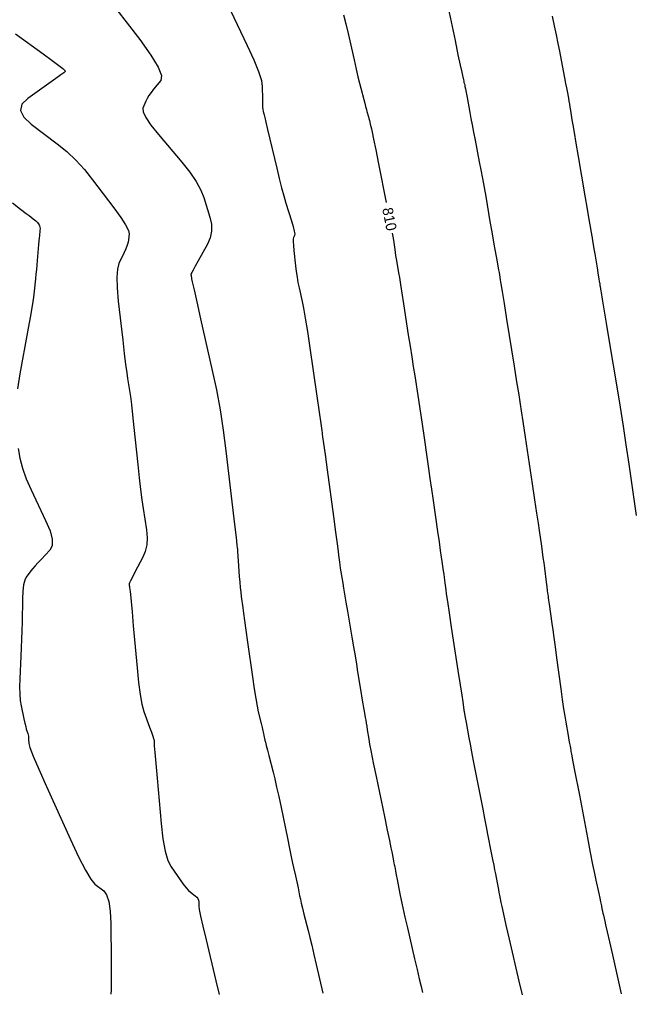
# Model space of a CAD drawing. Extents: x 2082232 to 2083549, y 592624 to 593832.
# Drawn here: x 2083159.4 to 2083200.7, y 593086.8 to 593152 of the extents above; entities that cross this region are included whole.
import ezdxf

# ---------------------------------------------------------------- set-up
doc = ezdxf.new("R2010")
doc.units = 0
doc.layers.add('DT_X_Contour_Major', color=7, linetype='Continuous')
doc.layers.add('DT_X_Contour_Minor', color=7, linetype='Continuous')

msp = doc.modelspace()

# ---------------------------------------------------------------- linework, layer by layer
at = {"layer": 'DT_X_Contour_Major'}
for points in [[(2083181.135, 593152.265), (2083181.285, 593151.66), (2083181.435, 593151.017), (2083181.835, 593149.249), (2083181.976, 593148.634), (2083182.098, 593148.114), (2083182.2, 593147.69), (2083182.284, 593147.362), (2083182.483, 593146.614), (2083182.552, 593146.353), (2083182.612, 593146.129), (2083182.661, 593145.943), (2083182.701, 593145.796), (2083182.795, 593145.452), (2083182.829, 593145.325), (2083182.861, 593145.2), (2083182.892, 593145.077), (2083182.921, 593144.957), (2083182.996, 593144.642), (2083183.047, 593144.407), (2083183.143, 593143.938), (2083183.286, 593143.237), (2083183.474, 593142.302), (2083183.992, 593139.718)], [(2083184.396, 593137.658), (2083184.457, 593137.326), (2083184.504, 593137.038), (2083184.565, 593136.56), (2083184.59, 593136.371), (2083184.621, 593136.162), (2083184.658, 593135.934), (2083184.7, 593135.686), (2083184.819, 593135), (2083184.873, 593134.677), (2083184.947, 593134.225), (2083185.039, 593133.641), (2083185.15, 593132.928), (2083185.472, 593130.852), (2083185.589, 593130.096), (2083185.701, 593129.385), (2083185.805, 593128.719), (2083185.904, 593128.098), (2083186.157, 593126.503), (2083186.251, 593125.905), (2083186.342, 593125.308), (2083186.431, 593124.71), (2083186.516, 593124.113), (2083186.74, 593122.521), (2083186.828, 593121.902), (2083186.922, 593121.236), (2083187.023, 593120.526), (2083187.131, 593119.77), (2083187.427, 593117.693), (2083187.528, 593116.983), (2083187.611, 593116.409), (2083187.675, 593115.971), (2083187.72, 593115.67), (2083187.816, 593115.049), (2083187.85, 593114.824), (2083187.879, 593114.615), (2083187.905, 593114.421), (2083187.927, 593114.243), (2083187.98, 593113.79), (2083188.018, 593113.506), (2083188.093, 593112.993), (2083188.204, 593112.251), (2083188.352, 593111.28), (2083188.795, 593108.386), (2083188.941, 593107.428), (2083189.048, 593106.727), (2083189.116, 593106.28), (2083189.144, 593106.09), (2083189.167, 593105.922), (2083189.175, 593105.864), (2083189.182, 593105.817), (2083189.187, 593105.781), (2083189.191, 593105.755), (2083189.201, 593105.7), (2083189.213, 593105.634), (2083189.241, 593105.477), (2083189.286, 593105.229), (2083189.347, 593104.89), (2083189.532, 593103.864), (2083189.611, 593103.439), (2083189.706, 593102.931), (2083189.819, 593102.342), (2083189.95, 593101.67), (2083190.322, 593099.771), (2083190.456, 593099.089), (2083190.578, 593098.469), (2083190.688, 593097.911), (2083190.786, 593097.414), (2083191.031, 593096.171), (2083191.117, 593095.734), (2083191.191, 593095.356), (2083191.253, 593095.037), (2083191.303, 593094.776), (2083191.421, 593094.158), (2083191.464, 593093.933), (2083191.505, 593093.721), (2083191.543, 593093.523), (2083191.579, 593093.337), (2083191.673, 593092.861), (2083191.734, 593092.573), (2083191.847, 593092.067), (2083192.012, 593091.342), (2083192.23, 593090.398), (2083192.879, 593087.591), (2083193.094, 593086.66)]]:
    msp.add_lwpolyline(points, dxfattribs=at)
at = {"layer": 'DT_X_Contour_Minor'}
for points in [[(2083165.102, 593153.717), (2083167.476, 593150.622), (2083168.232, 593149.579), (2083168.72, 593148.772), (2083168.939, 593148.2), (2083168.891, 593147.865), (2083168.402, 593147.285), (2083168.233, 593147.072), (2083168.091, 593146.869), (2083167.977, 593146.676), (2083167.89, 593146.492), (2083167.696, 593146.015), (2083167.705, 593145.771), (2083167.881, 593145.398), (2083168.222, 593144.894), (2083168.728, 593144.262), (2083170.3, 593142.401), (2083170.834, 593141.73), (2083171.259, 593141.111), (2083171.573, 593140.545), (2083171.777, 593140.032), (2083172.176, 593138.733), (2083172.278, 593138.255), (2083172.285, 593137.794), (2083172.197, 593137.351), (2083172.015, 593136.925), (2083171.403, 593135.812), (2083171.201, 593135.446), (2083171.056, 593135.181), (2083170.967, 593135.017), (2083170.933, 593134.956), (2083170.919, 593134.926), (2083170.915, 593134.915), (2083170.912, 593134.903), (2083170.911, 593134.889), (2083170.912, 593134.876), (2083170.916, 593134.838), (2083170.919, 593134.819), (2083170.923, 593134.793), (2083170.928, 593134.758), (2083170.935, 593134.715), (2083170.956, 593134.59), (2083170.999, 593134.387), (2083171.114, 593133.873), (2083171.3, 593133.048), (2083171.557, 593131.911), (2083172.338, 593128.463), (2083172.615, 593127.158), (2083172.859, 593125.828), (2083173.071, 593124.473), (2083173.25, 593123.094), (2083173.827, 593118.164), (2083173.929, 593117.291), (2083173.991, 593116.764), (2083174.012, 593116.584), (2083174.014, 593116.565), (2083174.015, 593116.553), (2083174.016, 593116.549), (2083174.016, 593116.546), (2083174.017, 593116.541), (2083174.017, 593116.539), (2083174.018, 593116.534), (2083174.018, 593116.53), (2083174.019, 593116.522), (2083174.023, 593116.469), (2083174.033, 593116.319), (2083174.074, 593115.726), (2083174.146, 593114.674), (2083174.175, 593114.294), (2083174.207, 593113.943), (2083174.241, 593113.62), (2083174.279, 593113.326), (2083174.384, 593112.579), (2083174.433, 593112.225), (2083174.504, 593111.723), (2083174.595, 593111.073), (2083174.708, 593110.275), (2083175.035, 593107.951), (2083175.152, 593107.151), (2083175.255, 593106.495), (2083175.345, 593105.984), (2083175.422, 593105.617), (2083175.609, 593104.83), (2083175.674, 593104.558), (2083175.728, 593104.333), (2083175.77, 593104.153), (2083175.801, 593104.02), (2083175.868, 593103.727), (2083175.904, 593103.579), (2083175.959, 593103.356), (2083176.035, 593103.057), (2083176.131, 593102.683), (2083176.413, 593101.584), (2083176.526, 593101.128), (2083176.651, 593100.581), (2083176.791, 593099.944), (2083176.943, 593099.218), (2083177.368, 593097.161), (2083177.513, 593096.461), (2083177.631, 593095.9), (2083177.72, 593095.481), (2083177.781, 593095.201), (2083177.908, 593094.645), (2083177.954, 593094.437), (2083177.999, 593094.232), (2083178.042, 593094.03), (2083178.083, 593093.831), (2083178.189, 593093.302), (2083178.238, 593093.077), (2083178.302, 593092.797), (2083178.383, 593092.463), (2083178.481, 593092.074), (2083178.763, 593090.966), (2083178.876, 593090.512), (2083179.004, 593089.983), (2083179.147, 593089.378), (2083179.304, 593088.699), (2083179.744, 593086.785)], [(2083173.328, 593153.027), (2083174.677, 593150.218), (2083175.12, 593149.257), (2083175.437, 593148.479), (2083175.627, 593147.884), (2083175.691, 593147.473), (2083175.693, 593146.621), (2083175.696, 593146.331), (2083175.706, 593146.099), (2083175.721, 593145.924), (2083175.742, 593145.808), (2083175.805, 593145.574), (2083175.848, 593145.406), (2083175.927, 593145.079), (2083176.044, 593144.592), (2083176.198, 593143.945), (2083176.659, 593142.006), (2083176.827, 593141.315), (2083176.985, 593140.695), (2083177.135, 593140.145), (2083177.275, 593139.667), (2083177.637, 593138.486), (2083177.753, 593138.092), (2083177.827, 593137.797), (2083177.861, 593137.6), (2083177.854, 593137.501), (2083177.781, 593137.367), (2083177.761, 593137.275), (2083177.759, 593137.099), (2083177.774, 593136.84), (2083177.806, 593136.496), (2083177.914, 593135.467), (2083177.96, 593135.086), (2083178.014, 593134.716), (2083178.078, 593134.356), (2083178.152, 593134.006), (2083178.361, 593133.087), (2083178.452, 593132.634), (2083178.567, 593131.964), (2083178.707, 593131.078), (2083178.871, 593129.975), (2083179.342, 593126.744), (2083179.497, 593125.681), (2083179.608, 593124.914), (2083179.677, 593124.443), (2083179.701, 593124.269), (2083179.709, 593124.2), (2083179.731, 593124.031), (2083179.793, 593123.576), (2083179.893, 593122.834), (2083180.032, 593121.805), (2083180.455, 593118.681), (2083180.596, 593117.641), (2083180.7, 593116.864), (2083180.769, 593116.35), (2083180.801, 593116.099), (2083180.839, 593115.781), (2083180.857, 593115.642), (2083180.882, 593115.462), (2083180.916, 593115.241), (2083180.957, 593114.98), (2083181.077, 593114.229), (2083181.13, 593113.901), (2083181.201, 593113.479), (2083181.288, 593112.963), (2083181.393, 593112.353), (2083181.695, 593110.601), (2083181.803, 593109.964), (2083181.903, 593109.369), (2083181.995, 593108.814), (2083182.078, 593108.299), (2083182.287, 593106.983), (2083182.36, 593106.53), (2083182.42, 593106.159), (2083182.469, 593105.871), (2083182.505, 593105.665), (2083182.586, 593105.225), (2083182.617, 593105.051), (2083182.65, 593104.858), (2083182.684, 593104.647), (2083182.72, 593104.417), (2083182.818, 593103.778), (2083182.877, 593103.443), (2083182.979, 593102.915), (2083183.124, 593102.196), (2083183.312, 593101.284), (2083183.873, 593098.598), (2083184.062, 593097.694), (2083184.206, 593096.999), (2083184.306, 593096.512), (2083184.363, 593096.234), (2083184.455, 593095.768), (2083184.486, 593095.61), (2083184.511, 593095.484), (2083184.529, 593095.39), (2083184.541, 593095.328), (2083184.564, 593095.205), (2083184.581, 593095.12), (2083184.613, 593094.955), (2083184.66, 593094.712), (2083184.723, 593094.39), (2083184.912, 593093.425), (2083184.997, 593093.012), (2083185.109, 593092.495), (2083185.248, 593091.874), (2083185.415, 593091.151), (2083185.896, 593089.082), (2083186.064, 593088.359), (2083186.208, 593087.741), (2083186.328, 593087.227), (2083186.423, 593086.817)], [(2083188.002, 593153.379), (2083188.6, 593150.543), (2083188.799, 593149.599), (2083188.948, 593148.895), (2083189.047, 593148.431), (2083189.096, 593148.206), (2083189.159, 593147.926), (2083189.181, 593147.83), (2083189.199, 593147.752), (2083189.214, 593147.691), (2083189.225, 593147.648), (2083189.249, 593147.557), (2083189.266, 593147.48), (2083189.298, 593147.317), (2083189.345, 593147.07), (2083189.407, 593146.736), (2083189.594, 593145.734), (2083189.669, 593145.337), (2083189.752, 593144.898), (2083189.845, 593144.416), (2083189.946, 593143.892), (2083190.227, 593142.439), (2083190.333, 593141.885), (2083190.44, 593141.31), (2083190.547, 593140.716), (2083190.655, 593140.103), (2083190.943, 593138.44), (2083191.045, 593137.856), (2083191.134, 593137.349), (2083191.21, 593136.921), (2083191.273, 593136.57), (2083191.424, 593135.74), (2083191.476, 593135.451), (2083191.519, 593135.209), (2083191.553, 593135.014), (2083191.578, 593134.864), (2083191.634, 593134.528), (2083191.676, 593134.269), (2083191.76, 593133.746), (2083191.887, 593132.958), (2083192.056, 593131.906), (2083192.562, 593128.747), (2083192.728, 593127.71), (2083192.847, 593126.969), (2083192.918, 593126.524), (2083192.943, 593126.371), (2083192.943, 593126.37), (2083192.943, 593126.369), (2083192.943, 593126.368), (2083192.944, 593126.366), (2083192.966, 593126.215), (2083193.033, 593125.773), (2083193.144, 593125.038), (2083193.298, 593124.009), (2083193.77, 593120.874), (2083193.932, 593119.797), (2083194.064, 593118.916), (2083194.165, 593118.233), (2083194.236, 593117.746), (2083194.385, 593116.711), (2083194.439, 593116.327), (2083194.491, 593115.952), (2083194.541, 593115.585), (2083194.588, 593115.227), (2083194.71, 593114.285), (2083194.752, 593113.97), (2083194.783, 593113.73), (2083194.805, 593113.565), (2083194.817, 593113.476), (2083194.837, 593113.34), (2083194.849, 593113.249), (2083194.873, 593113.079), (2083194.907, 593112.831), (2083195.088, 593111.523), (2083195.145, 593111.104), (2083195.217, 593110.582), (2083195.303, 593109.958), (2083195.402, 593109.231), (2083195.687, 593107.156), (2083195.788, 593106.433), (2083195.877, 593105.82), (2083195.955, 593105.318), (2083196.021, 593104.926), (2083196.182, 593104.028), (2083196.236, 593103.725), (2083196.279, 593103.488), (2083196.309, 593103.318), (2083196.327, 593103.214), (2083196.358, 593103.026), (2083196.371, 593102.951), (2083196.387, 593102.867), (2083196.404, 593102.774), (2083196.424, 593102.672), (2083196.479, 593102.388), (2083196.522, 593102.161), (2083196.612, 593101.693), (2083196.93, 593100.034), (2083197.477, 593097.179), (2083197.665, 593096.2), (2083197.821, 593095.403), (2083197.945, 593094.788), (2083198.035, 593094.355), (2083198.233, 593093.444), (2083198.3, 593093.136), (2083198.351, 593092.896), (2083198.387, 593092.724), (2083198.409, 593092.62), (2083198.445, 593092.433), (2083198.462, 593092.353), (2083198.483, 593092.254), (2083198.51, 593092.135), (2083198.541, 593091.997), (2083198.633, 593091.603), (2083198.69, 593091.351), (2083198.795, 593090.89), (2083198.946, 593090.221), (2083199.145, 593089.344), (2083199.736, 593086.726)], [(2083195.104, 593152.175), (2083195.244, 593151.528), (2083195.372, 593150.924), (2083195.487, 593150.362), (2083195.59, 593149.843), (2083195.847, 593148.514), (2083195.936, 593148.055), (2083196.009, 593147.677), (2083196.067, 593147.378), (2083196.109, 593147.16), (2083196.2, 593146.684), (2083196.234, 593146.498), (2083196.269, 593146.299), (2083196.304, 593146.087), (2083196.34, 593145.86), (2083196.435, 593145.238), (2083196.488, 593144.91), (2083196.574, 593144.393), (2083196.694, 593143.687), (2083196.849, 593142.792), (2083197.305, 593140.153), (2083197.458, 593139.265), (2083197.576, 593138.58), (2083197.658, 593138.098), (2083197.705, 593137.82), (2083197.784, 593137.35), (2083197.817, 593137.151), (2083197.857, 593136.906), (2083197.905, 593136.617), (2083197.96, 593136.282), (2083198.117, 593135.33), (2083198.171, 593135.007), (2083198.243, 593134.567), (2083198.262, 593134.451), (2083198.299, 593134.232), (2083198.311, 593134.155), (2083198.322, 593134.089), (2083198.331, 593134.034), (2083198.338, 593133.99), (2083198.355, 593133.886), (2083198.363, 593133.837), (2083198.374, 593133.767), (2083198.389, 593133.676), (2083198.461, 593133.237), (2083198.504, 593132.976), (2083198.593, 593132.437), (2083198.729, 593131.621), (2083198.91, 593130.527), (2083199.456, 593127.239), (2083199.658, 593125.999), (2083199.856, 593124.745), (2083200.049, 593123.477), (2083200.238, 593122.194), (2083200.734, 593118.756)], [(2083159.143, 593151.008), (2083161, 593149.656), (2083161.611, 593149.209), (2083162.053, 593148.884), (2083162.324, 593148.681), (2083162.425, 593148.599), (2083162.469, 593148.542), (2083162.482, 593148.522), (2083162.489, 593148.505), (2083162.49, 593148.491), (2083162.485, 593148.48), (2083162.463, 593148.454), (2083162.39, 593148.398), (2083162.185, 593148.251), (2083161.851, 593148.013), (2083161.385, 593147.683), (2083159.97, 593146.681), (2083159.587, 593146.291), (2083159.5, 593145.872), (2083159.709, 593145.424), (2083160.214, 593144.947), (2083161.955, 593143.636), (2083162.593, 593143.117), (2083163.2, 593142.543), (2083163.777, 593141.916), (2083164.323, 593141.234), (2083165.738, 593139.343), (2083166.2, 593138.704), (2083166.526, 593138.203), (2083166.716, 593137.842), (2083166.77, 593137.62), (2083166.732, 593137.213), (2083166.702, 593137.045), (2083166.643, 593136.846), (2083166.554, 593136.616), (2083166.436, 593136.354), (2083166.08, 593135.616), (2083165.977, 593135.251), (2083165.936, 593134.71), (2083165.957, 593133.994), (2083166.039, 593133.101), (2083166.34, 593130.488), (2083166.445, 593129.592), (2083166.534, 593128.866), (2083166.608, 593128.309), (2083166.666, 593127.921), (2083166.799, 593127.113), (2083166.854, 593126.731), (2083166.922, 593126.193), (2083167, 593125.498), (2083167.091, 593124.646), (2083167.346, 593122.164), (2083167.441, 593121.283), (2083167.531, 593120.5), (2083167.619, 593119.814), (2083167.702, 593119.226), (2083167.921, 593117.79), (2083167.968, 593117.272), (2083167.945, 593116.794), (2083167.851, 593116.357), (2083167.688, 593115.962), (2083167.159, 593114.96), (2083166.985, 593114.63), (2083166.862, 593114.39), (2083166.788, 593114.241), (2083166.764, 593114.182), (2083166.766, 593114.146), (2083166.769, 593114.122), (2083166.774, 593114.078), (2083166.783, 593114.014), (2083166.795, 593113.929), (2083166.83, 593113.676), (2083166.854, 593113.461), (2083166.897, 593113.005), (2083166.961, 593112.309), (2083167.045, 593111.372), (2083167.295, 593108.553), (2083167.395, 593107.578), (2083167.506, 593106.769), (2083167.629, 593106.125), (2083167.763, 593105.646), (2083168.137, 593104.589), (2083168.26, 593104.242), (2083168.349, 593103.991), (2083168.403, 593103.838), (2083168.423, 593103.781), (2083168.43, 593103.76), (2083168.433, 593103.747), (2083168.435, 593103.724), (2083168.436, 593103.693), (2083168.438, 593103.651), (2083168.441, 593103.528), (2083168.454, 593103.346), (2083168.493, 593102.892), (2083168.557, 593102.165), (2083168.646, 593101.167), (2083168.917, 593098.141), (2083169.034, 593097.108), (2083169.182, 593096.278), (2083169.362, 593095.652), (2083169.573, 593095.228), (2083170.178, 593094.37), (2083170.391, 593094.077), (2083170.578, 593093.842), (2083170.738, 593093.664), (2083170.871, 593093.545), (2083171.19, 593093.302), (2083171.294, 593093.209), (2083171.37, 593093.112), (2083171.415, 593093.01), (2083171.431, 593092.904), (2083171.435, 593092.615), (2083171.466, 593092.392), (2083171.558, 593091.939), (2083171.71, 593091.257), (2083171.923, 593090.345), (2083172.57, 593087.608), (2083172.792, 593086.701)], [(2083158.952, 593139.695), (2083159.5, 593139.267), (2083159.869, 593138.979), (2083160.061, 593138.832), (2083160.335, 593138.626), (2083160.43, 593138.551), (2083160.51, 593138.482), (2083160.574, 593138.418), (2083160.623, 593138.36), (2083160.734, 593138.212), (2083160.769, 593138.147), (2083160.79, 593138.063), (2083160.798, 593137.96), (2083160.793, 593137.838), (2083160.759, 593137.487), (2083160.745, 593137.334), (2083160.727, 593137.14), (2083160.706, 593136.903), (2083160.68, 593136.624), (2083160.608, 593135.824), (2083160.58, 593135.523), (2083160.552, 593135.219), (2083160.522, 593134.913), (2083160.492, 593134.604), (2083160.41, 593133.775), (2083160.359, 593133.371), (2083160.267, 593132.782), (2083160.134, 593132.006), (2083159.959, 593131.045), (2083159.44, 593128.233), (2083159.277, 593127.233)], [(2083159.338, 593123.234), (2083159.438, 593122.596), (2083159.614, 593121.922), (2083159.866, 593121.212), (2083160.195, 593120.465), (2083161.173, 593118.425), (2083161.466, 593117.727), (2083161.611, 593117.162), (2083161.61, 593116.731), (2083161.461, 593116.434), (2083160.866, 593115.819), (2083160.657, 593115.598), (2083160.474, 593115.396), (2083160.317, 593115.213), (2083160.187, 593115.049), (2083159.875, 593114.638), (2083159.771, 593114.43), (2083159.694, 593114.116), (2083159.644, 593113.696), (2083159.62, 593113.17), (2083159.594, 593111.624), (2083159.582, 593111.046), (2083159.565, 593110.471), (2083159.544, 593109.899), (2083159.518, 593109.329), (2083159.443, 593107.814), (2083159.428, 593107.276), (2083159.437, 593106.799), (2083159.471, 593106.381), (2083159.529, 593106.024), (2083159.717, 593105.151), (2083159.782, 593104.855), (2083159.836, 593104.623), (2083159.878, 593104.455), (2083159.908, 593104.35), (2083159.975, 593104.155), (2083159.997, 593104.077), (2083160.014, 593103.989), (2083160.025, 593103.892), (2083160.03, 593103.784), (2083160.037, 593103.486), (2083160.114, 593103.222), (2083160.34, 593102.655), (2083160.714, 593101.785), (2083161.236, 593100.611), (2083162.828, 593097.077), (2083163.378, 593095.896), (2083163.834, 593095.005), (2083164.198, 593094.401), (2083164.468, 593094.087), (2083165.064, 593093.634), (2083165.261, 593093.369), (2083165.405, 593092.915), (2083165.495, 593092.27), (2083165.533, 593091.436), (2083165.561, 593088.959), (2083165.569, 593088.121), (2083165.569, 593087.466), (2083165.563, 593086.994), (2083165.551, 593086.704)]]:
    msp.add_lwpolyline(points, dxfattribs=at)

# ---------------------------------------------------------------- texts
at = {"layer": 'DT_X_Contour_Major'}
msp.add_text('810', height=0.7, rotation=281.09308, dxfattribs=at).set_placement((2083183.721, 593139.297))

doc.saveas('drawing.dxf')
